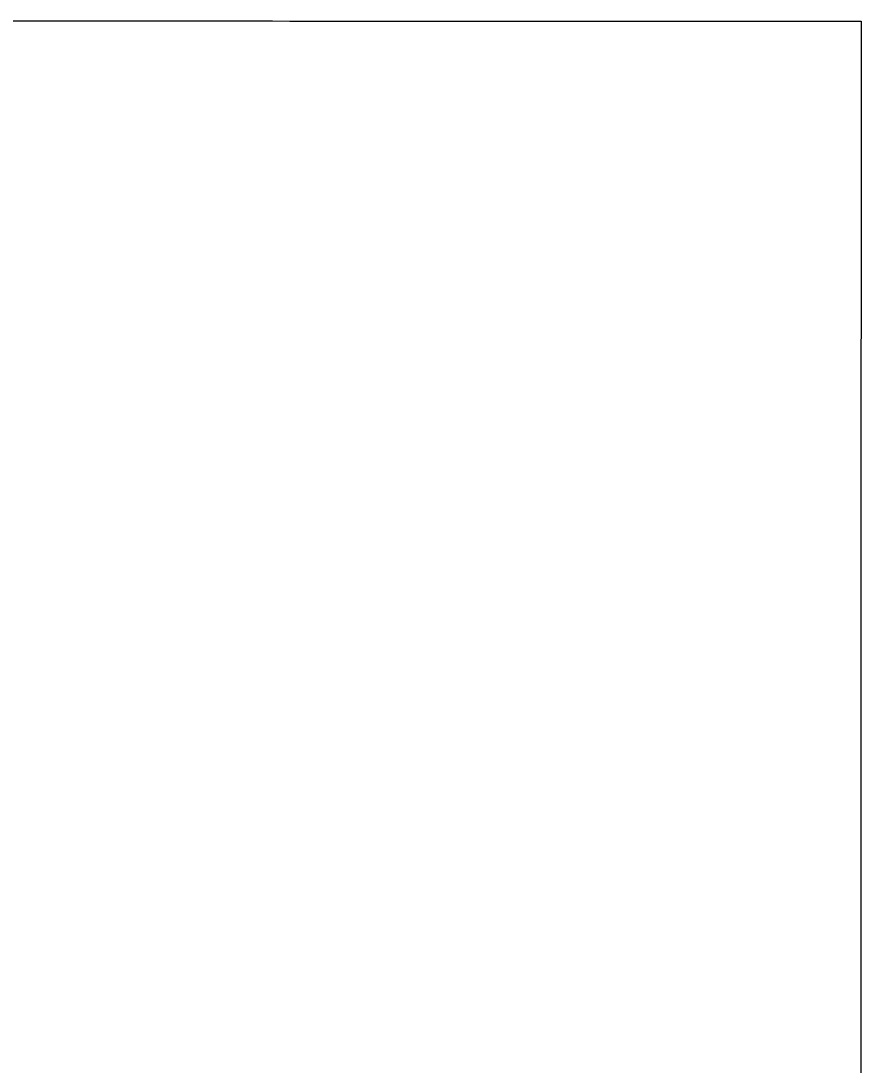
# Model space of a CAD drawing. Extents: x -7.3 to 34, y 0 to 22.
# Drawn here: x 2.38056 to 2.4016, y 0.91147 to 0.93762 of the extents above; entities that cross this region are included whole.
import ezdxf

# ---------------------------------------------------------------- set-up
doc = ezdxf.new("R2010")
doc.units = 0
doc.layers.add('SH_Text', color=7, linetype='Continuous')

msp = doc.modelspace()

# ---------------------------------------------------------------- linework, layer by layer
at = {"layer": 'SH_Text'}
for p, q in [((2.380064, 0.937621), (2.380981, 0.937621)), ((2.380981, 0.937621), (2.381897, 0.93762)), ((2.381897, 0.93762), (2.382811, 0.93762)), ((2.382811, 0.93762), (2.383267, 0.93762)), ((2.383267, 0.93762), (2.383722, 0.93762)), ((2.383722, 0.93762), (2.384176, 0.93762)), ((2.384176, 0.93762), (2.384628, 0.937619)), ((2.384628, 0.937619), (2.385078, 0.937619)), ((2.385078, 0.937619), (2.385527, 0.937619)), ((2.385527, 0.937619), (2.385973, 0.937619)), ((2.385973, 0.937619), (2.386417, 0.937619)), ((2.386417, 0.937619), (2.386859, 0.937619)), ((2.386859, 0.937619), (2.387298, 0.937618)), ((2.387298, 0.937618), (2.387734, 0.937618)), ((2.387734, 0.937618), (2.387951, 0.937618)), ((2.387951, 0.937618), (2.388167, 0.937618)), ((2.388167, 0.937618), (2.388383, 0.937618)), ((2.388383, 0.937618), (2.388597, 0.937618)), ((2.388597, 0.937618), (2.388811, 0.937618)), ((2.388811, 0.937618), (2.389024, 0.937618)), ((2.389024, 0.937618), (2.389235, 0.937618)), ((2.389235, 0.937618), (2.389446, 0.937618)), ((2.389446, 0.937618), (2.389656, 0.937618)), ((2.389656, 0.937618), (2.389865, 0.937617)), ((2.389865, 0.937617), (2.390073, 0.937617)), ((2.390073, 0.937617), (2.39028, 0.937617)), ((2.39028, 0.937617), (2.390486, 0.937617)), ((2.390486, 0.937617), (2.390691, 0.937617)), ((2.390691, 0.937617), (2.390894, 0.937617)), ((2.390894, 0.937617), (2.391097, 0.937617)), ((2.391097, 0.937617), (2.391298, 0.937617)), ((2.391298, 0.937617), (2.391499, 0.937617)), ((2.391499, 0.937617), (2.391698, 0.937617)), ((2.391698, 0.937617), (2.391895, 0.937617)), ((2.391895, 0.937617), (2.392092, 0.937617)), ((2.392092, 0.937617), (2.392287, 0.937617)), ((2.392287, 0.937617), (2.392481, 0.937617)), ((2.392481, 0.937617), (2.392674, 0.937616)), ((2.392674, 0.937616), (2.392865, 0.937616)), ((2.392865, 0.937616), (2.393055, 0.937616)), ((2.393055, 0.937616), (2.393243, 0.937616)), ((2.393243, 0.937616), (2.39343, 0.937616)), ((2.39343, 0.937616), (2.393616, 0.937616)), ((2.393616, 0.937616), (2.3938, 0.937616)), ((2.3938, 0.937616), (2.393983, 0.937616)), ((2.393983, 0.937616), (2.394164, 0.937616)), ((2.394164, 0.937616), (2.394343, 0.937616)), ((2.394343, 0.937616), (2.394521, 0.937616)), ((2.394521, 0.937616), (2.394697, 0.937616)), ((2.394697, 0.937616), (2.394872, 0.937616)), ((2.394872, 0.937616), (2.395045, 0.937616)), ((2.395045, 0.937616), (2.395217, 0.937615)), ((2.395217, 0.937615), (2.395386, 0.937615)), ((2.395386, 0.937615), (2.395554, 0.937615)), ((2.395554, 0.937615), (2.395721, 0.937615)), ((2.395721, 0.937615), (2.395885, 0.937615)), ((2.395885, 0.937615), (2.396048, 0.937615)), ((2.396048, 0.937615), (2.396209, 0.937615)), ((2.396209, 0.937615), (2.396368, 0.937615)), ((2.396368, 0.937615), (2.396525, 0.937615)), ((2.396525, 0.937615), (2.39668, 0.937615)), ((2.39668, 0.937615), (2.396833, 0.937615)), ((2.396833, 0.937615), (2.396985, 0.937615)), ((2.396985, 0.937615), (2.397134, 0.937615)), ((2.397134, 0.937615), (2.397281, 0.937615)), ((2.397281, 0.937615), (2.397427, 0.937615)), ((2.397427, 0.937615), (2.39757, 0.937615)), ((2.39757, 0.937615), (2.397711, 0.937615)), ((2.397711, 0.937615), (2.397851, 0.937615)), ((2.397851, 0.937615), (2.397988, 0.937614)), ((2.397988, 0.937614), (2.398123, 0.937614)), ((2.398123, 0.937614), (2.398255, 0.937614)), ((2.398255, 0.937614), (2.398386, 0.937614)), ((2.398386, 0.937614), (2.398514, 0.937614)), ((2.398514, 0.937614), (2.39864, 0.937614)), ((2.39864, 0.937614), (2.398764, 0.937614)), ((2.398764, 0.937614), (2.398886, 0.937614)), ((2.398886, 0.937614), (2.399005, 0.937614)), ((2.399005, 0.937614), (2.399122, 0.937614)), ((2.399122, 0.937614), (2.399236, 0.937614)), ((2.399236, 0.937614), (2.399349, 0.937614)), ((2.399349, 0.937614), (2.399458, 0.937614)), ((2.399458, 0.937614), (2.399566, 0.937614)), ((2.399566, 0.937614), (2.399671, 0.937614)), ((2.399671, 0.937614), (2.399773, 0.937614)), ((2.399773, 0.937614), (2.399873, 0.937614)), ((2.399873, 0.937614), (2.39997, 0.937614)), ((2.39997, 0.937614), (2.400065, 0.937614)), ((2.400065, 0.937614), (2.400157, 0.937614)), ((2.400157, 0.937614), (2.400247, 0.937614)), ((2.400247, 0.937614), (2.400334, 0.937614)), ((2.400334, 0.937614), (2.400418, 0.937614)), ((2.400418, 0.937614), (2.400499, 0.937614)), ((2.400499, 0.937614), (2.400578, 0.937614)), ((2.400578, 0.937614), (2.400655, 0.937613)), ((2.400655, 0.937613), (2.400728, 0.937613)), ((2.400728, 0.937613), (2.400799, 0.937613)), ((2.400799, 0.937613), (2.400866, 0.937613)), ((2.400866, 0.937613), (2.400931, 0.937613)), ((2.400931, 0.937613), (2.400993, 0.937613)), ((2.400993, 0.937613), (2.401053, 0.937613)), ((2.401053, 0.937613), (2.401109, 0.937613)), ((2.401109, 0.937613), (2.401163, 0.937613)), ((2.401163, 0.937613), (2.401213, 0.937613)), ((2.401213, 0.937613), (2.40126, 0.937613)), ((2.40126, 0.937613), (2.401305, 0.937613)), ((2.401305, 0.937613), (2.401346, 0.937613)), ((2.401346, 0.937613), (2.401385, 0.937613)), ((2.401385, 0.937613), (2.40142, 0.937613)), ((2.40142, 0.937613), (2.401437, 0.937613)), ((2.401437, 0.937613), (2.401452, 0.937613)), ((2.401452, 0.937613), (2.401467, 0.937613)), ((2.401467, 0.937613), (2.401482, 0.937613)), ((2.401482, 0.937613), (2.401495, 0.937613)), ((2.401495, 0.937613), (2.401508, 0.937613)), ((2.401508, 0.937613), (2.401519, 0.937613)), ((2.401519, 0.937613), (2.40153, 0.937613)), ((2.40153, 0.937613), (2.401541, 0.937613)), ((2.401541, 0.937613), (2.40155, 0.937613)), ((2.40155, 0.937613), (2.401559, 0.937613)), ((2.401559, 0.937613), (2.401566, 0.937613)), ((2.401566, 0.937613), (2.401573, 0.937613)), ((2.401573, 0.937613), (2.401579, 0.937613)), ((2.401579, 0.937613), (2.401585, 0.937613)), ((2.401585, 0.937613), (2.401589, 0.937613)), ((2.401589, 0.937613), (2.401593, 0.937613)), ((2.401593, 0.937613), (2.401596, 0.937613)), ((2.401596, 0.937613), (2.401598, 0.937613)), ((2.401598, 0.937613), (2.401599, 0.937613)), ((2.401599, 0.937613), (2.401599, 0.937613)), ((2.401599, 0.937613), (2.401599, 0.937612)), ((2.401599, 0.937612), (2.401599, 0.937611)), ((2.401599, 0.937611), (2.401599, 0.937608)), ((2.401599, 0.937608), (2.401599, 0.937604)), ((2.401599, 0.937604), (2.401599, 0.937599)), ((2.401599, 0.937599), (2.401599, 0.937592)), ((2.401599, 0.937592), (2.401599, 0.937585)), ((2.401599, 0.937585), (2.401599, 0.937577)), ((2.401599, 0.937577), (2.401599, 0.937567)), ((2.401599, 0.937567), (2.401599, 0.937557)), ((2.401599, 0.937557), (2.401599, 0.937545)), ((2.401599, 0.937545), (2.401599, 0.937532)), ((2.401599, 0.937532), (2.401599, 0.937518)), ((2.401599, 0.937518), (2.401599, 0.937503)), ((2.401599, 0.937503), (2.401599, 0.937487)), ((2.401599, 0.937487), (2.401599, 0.93747)), ((2.401599, 0.93747), (2.401599, 0.937452)), ((2.401599, 0.937452), (2.401599, 0.937433)), ((2.401599, 0.937433), (2.401599, 0.937412)), ((2.401599, 0.937412), (2.401599, 0.937391)), ((2.401599, 0.937391), (2.401599, 0.937369)), ((2.401599, 0.937369), (2.401599, 0.937345)), ((2.401599, 0.937345), (2.401599, 0.937321)), ((2.401599, 0.937321), (2.401599, 0.937295)), ((2.401599, 0.937295), (2.401599, 0.937268)), ((2.401599, 0.937268), (2.401599, 0.93724)), ((2.401599, 0.93724), (2.401599, 0.937212)), ((2.401599, 0.937212), (2.401599, 0.937182)), ((2.401599, 0.937182), (2.401599, 0.937151)), ((2.401599, 0.937151), (2.401599, 0.937119)), ((2.401599, 0.937119), (2.401599, 0.937086)), ((2.401599, 0.937086), (2.401599, 0.937052)), ((2.401599, 0.937052), (2.401599, 0.937017)), ((2.401599, 0.937017), (2.401599, 0.93698)), ((2.401599, 0.93698), (2.401599, 0.936943)), ((2.401599, 0.936943), (2.401599, 0.936905)), ((2.401599, 0.936905), (2.401599, 0.936866)), ((2.401599, 0.936866), (2.401599, 0.936825)), ((2.401599, 0.936825), (2.401599, 0.936784)), ((2.401599, 0.936784), (2.401599, 0.936742)), ((2.401599, 0.936742), (2.401599, 0.936698)), ((2.401599, 0.936698), (2.401599, 0.936654)), ((2.401599, 0.936654), (2.401599, 0.936609)), ((2.401599, 0.936609), (2.401599, 0.936562)), ((2.401599, 0.936562), (2.401599, 0.936515)), ((2.401599, 0.936515), (2.401599, 0.936466)), ((2.401599, 0.936466), (2.401599, 0.936417)), ((2.401599, 0.936417), (2.401599, 0.936366)), ((2.401599, 0.936366), (2.401599, 0.936315)), ((2.401599, 0.936315), (2.401599, 0.936262)), ((2.401599, 0.936262), (2.401599, 0.936208)), ((2.401599, 0.936208), (2.401599, 0.936154)), ((2.401599, 0.936154), (2.401599, 0.936098)), ((2.401599, 0.936098), (2.401599, 0.936042)), ((2.401599, 0.936042), (2.401599, 0.935984)), ((2.401599, 0.935984), (2.401599, 0.935926)), ((2.401599, 0.935926), (2.401599, 0.935866)), ((2.401599, 0.935866), (2.401599, 0.935805)), ((2.401599, 0.935805), (2.401599, 0.935744)), ((2.401599, 0.935744), (2.401599, 0.935681)), ((2.401599, 0.935681), (2.401599, 0.935618)), ((2.401599, 0.935618), (2.401599, 0.935553)), ((2.401599, 0.935553), (2.401599, 0.935488)), ((2.401599, 0.935488), (2.401599, 0.935421)), ((2.401599, 0.935421), (2.401599, 0.935354)), ((2.401599, 0.935354), (2.401599, 0.935286)), ((2.401599, 0.935286), (2.401599, 0.935216)), ((2.401599, 0.935146), (2.401598, 0.935074)), ((2.401598, 0.935074), (2.401598, 0.935002)), ((2.401598, 0.935002), (2.401598, 0.934929)), ((2.401599, 0.935216), (2.401599, 0.935146)), ((2.401598, 0.934929), (2.401598, 0.934855)), ((2.401598, 0.934855), (2.401598, 0.934779)), ((2.401598, 0.934779), (2.401598, 0.934703)), ((2.401598, 0.934703), (2.401598, 0.934626)), ((2.401598, 0.934626), (2.401598, 0.934548)), ((2.401598, 0.934548), (2.401598, 0.934469)), ((2.401598, 0.934469), (2.401598, 0.934389)), ((2.401598, 0.934389), (2.401598, 0.934308)), ((2.401598, 0.934308), (2.401598, 0.934226)), ((2.401598, 0.934226), (2.401598, 0.934143)), ((2.401598, 0.934143), (2.401598, 0.93406)), ((2.401598, 0.93406), (2.401598, 0.933975)), ((2.401598, 0.933975), (2.401598, 0.933889)), ((2.401598, 0.933889), (2.401598, 0.933803)), ((2.401598, 0.933803), (2.401598, 0.933715)), ((2.401598, 0.933715), (2.401598, 0.933627)), ((2.401598, 0.933627), (2.401598, 0.933537)), ((2.401598, 0.933537), (2.401598, 0.933447)), ((2.401598, 0.933447), (2.401598, 0.933356)), ((2.401598, 0.933356), (2.401598, 0.933263)), ((2.401598, 0.933263), (2.401598, 0.93317)), ((2.401598, 0.93317), (2.401598, 0.933076)), ((2.401598, 0.933076), (2.401598, 0.932981)), ((2.401598, 0.932981), (2.401598, 0.932886)), ((2.401598, 0.932886), (2.401598, 0.932789)), ((2.401598, 0.932789), (2.401598, 0.932691)), ((2.401598, 0.932691), (2.401598, 0.932592)), ((2.401598, 0.932493), (2.401597, 0.932392)), ((2.401597, 0.932392), (2.401597, 0.932291)), ((2.401598, 0.932592), (2.401598, 0.932493)), ((2.401597, 0.932291), (2.401597, 0.932189)), ((2.401597, 0.932189), (2.401597, 0.932086)), ((2.401597, 0.932086), (2.401597, 0.931982)), ((2.401597, 0.931982), (2.401597, 0.931877)), ((2.401597, 0.931877), (2.401597, 0.931771)), ((2.401597, 0.931771), (2.401597, 0.931664)), ((2.401597, 0.931664), (2.401597, 0.931557)), ((2.401597, 0.931557), (2.401597, 0.931448)), ((2.401597, 0.931448), (2.401597, 0.931339)), ((2.401597, 0.931339), (2.401597, 0.931228)), ((2.401597, 0.931228), (2.401597, 0.931117)), ((2.401597, 0.931117), (2.401597, 0.931005)), ((2.401597, 0.931005), (2.401597, 0.930892)), ((2.401597, 0.930892), (2.401597, 0.930779)), ((2.401597, 0.930779), (2.401597, 0.930664)), ((2.401597, 0.930664), (2.401597, 0.930548)), ((2.401597, 0.930548), (2.401597, 0.930432)), ((2.401597, 0.930432), (2.401597, 0.930315)), ((2.401597, 0.930315), (2.401597, 0.930196)), ((2.401597, 0.930196), (2.401597, 0.930077)), ((2.401597, 0.930077), (2.401597, 0.929958)), ((2.401597, 0.929958), (2.401597, 0.929837)), ((2.401597, 0.929837), (2.401597, 0.929715)), ((2.401597, 0.929715), (2.401596, 0.929593)), ((2.401596, 0.929593), (2.401596, 0.929469)), ((2.401596, 0.929469), (2.401596, 0.929345)), ((2.401596, 0.929345), (2.401596, 0.92922)), ((2.401596, 0.92922), (2.401596, 0.929094)), ((2.401596, 0.929094), (2.401596, 0.928968)), ((2.401596, 0.928968), (2.401596, 0.92884)), ((2.401596, 0.92884), (2.401596, 0.928712)), ((2.401596, 0.928712), (2.401596, 0.928582)), ((2.401596, 0.928582), (2.401596, 0.928452)), ((2.401596, 0.928452), (2.401596, 0.928321)), ((2.401596, 0.928321), (2.401596, 0.92819)), ((2.401596, 0.92819), (2.401596, 0.928057)), ((2.401596, 0.928057), (2.401596, 0.927924)), ((2.401596, 0.927924), (2.401596, 0.927789)), ((2.401596, 0.927789), (2.401596, 0.927654)), ((2.401596, 0.927654), (2.401596, 0.927518)), ((2.401596, 0.927518), (2.401596, 0.927382)), ((2.401596, 0.927382), (2.401596, 0.927244)), ((2.401596, 0.927244), (2.401596, 0.927106)), ((2.401596, 0.927106), (2.401595, 0.926967)), ((2.401595, 0.926967), (2.401595, 0.926827)), ((2.401595, 0.926827), (2.401595, 0.926686)), ((2.401595, 0.926686), (2.401595, 0.926544)), ((2.401595, 0.926544), (2.401595, 0.926402)), ((2.401595, 0.926402), (2.401595, 0.926259)), ((2.401595, 0.926259), (2.401595, 0.926115)), ((2.401595, 0.926115), (2.401595, 0.92597)), ((2.401595, 0.92597), (2.401595, 0.925824)), ((2.401595, 0.925824), (2.401595, 0.925678)), ((2.401595, 0.925678), (2.401595, 0.92553)), ((2.401595, 0.92553), (2.401595, 0.925382)), ((2.401595, 0.925382), (2.401595, 0.925234)), ((2.401595, 0.925234), (2.401595, 0.925084)), ((2.401595, 0.925084), (2.401595, 0.924934)), ((2.401595, 0.924934), (2.401595, 0.924782)), ((2.401595, 0.924782), (2.401595, 0.92463)), ((2.401595, 0.92463), (2.401595, 0.924478)), ((2.401595, 0.924324), (2.401594, 0.92417)), ((2.401595, 0.924478), (2.401595, 0.924324)), ((2.401594, 0.92417), (2.401594, 0.923859)), ((2.401594, 0.923859), (2.401594, 0.923545)), ((2.401594, 0.923545), (2.401594, 0.923228)), ((2.401594, 0.923228), (2.401594, 0.922908)), ((2.401594, 0.922908), (2.401594, 0.922584)), ((2.401594, 0.922584), (2.401594, 0.922258)), ((2.401594, 0.922258), (2.401594, 0.921929)), ((2.401594, 0.921929), (2.401594, 0.921597)), ((2.401594, 0.921597), (2.401593, 0.921262)), ((2.401593, 0.921262), (2.401593, 0.920924)), ((2.401593, 0.920924), (2.401593, 0.920582)), ((2.401593, 0.920582), (2.401593, 0.920239)), ((2.401593, 0.920239), (2.401593, 0.919892)), ((2.401593, 0.919892), (2.401593, 0.919542)), ((2.401593, 0.919542), (2.401593, 0.919189)), ((2.401593, 0.919189), (2.401592, 0.918834)), ((2.401592, 0.918834), (2.401592, 0.918475)), ((2.401592, 0.918475), (2.401592, 0.918114)), ((2.401592, 0.918114), (2.401592, 0.91775)), ((2.401592, 0.91775), (2.401592, 0.917383)), ((2.401592, 0.917383), (2.401592, 0.917014)), ((2.401592, 0.917014), (2.401592, 0.916641)), ((2.401592, 0.916641), (2.401592, 0.916266)), ((2.401592, 0.916266), (2.401591, 0.915888)), ((2.401591, 0.915888), (2.401591, 0.915508)), ((2.401591, 0.915508), (2.401591, 0.915125)), ((2.401591, 0.915125), (2.401591, 0.914739)), ((2.401591, 0.914739), (2.401591, 0.91435)), ((2.401591, 0.91435), (2.401591, 0.913959)), ((2.401591, 0.913959), (2.401591, 0.913565)), ((2.401591, 0.913565), (2.40159, 0.913169)), ((2.40159, 0.913169), (2.40159, 0.91277)), ((2.40159, 0.91277), (2.40159, 0.912368)), ((2.40159, 0.912368), (2.40159, 0.911964)), ((2.40159, 0.911964), (2.40159, 0.911557)), ((2.40159, 0.911557), (2.40159, 0.911148))]:
    msp.add_line(p, q, dxfattribs=at)
msp.add_lwpolyline([(2.380064, 0.937621), (2.380981, 0.937621), (2.381897, 0.93762), (2.382811, 0.93762), (2.383267, 0.93762), (2.383722, 0.93762), (2.384176, 0.93762), (2.384628, 0.937619), (2.385078, 0.937619), (2.385527, 0.937619), (2.385973, 0.937619), (2.386417, 0.937619), (2.386859, 0.937619), (2.387298, 0.937618), (2.387734, 0.937618), (2.387951, 0.937618), (2.388167, 0.937618), (2.388383, 0.937618), (2.388597, 0.937618), (2.388811, 0.937618), (2.389024, 0.937618), (2.389235, 0.937618), (2.389446, 0.937618), (2.389656, 0.937618), (2.389865, 0.937617), (2.390073, 0.937617), (2.39028, 0.937617), (2.390486, 0.937617), (2.390691, 0.937617), (2.390894, 0.937617), (2.391097, 0.937617), (2.391298, 0.937617), (2.391499, 0.937617), (2.391698, 0.937617), (2.391895, 0.937617), (2.392092, 0.937617), (2.392287, 0.937617), (2.392481, 0.937617), (2.392674, 0.937616), (2.392865, 0.937616), (2.393055, 0.937616), (2.393243, 0.937616), (2.39343, 0.937616), (2.393616, 0.937616), (2.3938, 0.937616), (2.393983, 0.937616), (2.394164, 0.937616), (2.394343, 0.937616), (2.394521, 0.937616), (2.394697, 0.937616), (2.394872, 0.937616), (2.395045, 0.937616), (2.395217, 0.937615), (2.395386, 0.937615), (2.395554, 0.937615), (2.395721, 0.937615), (2.395885, 0.937615), (2.396048, 0.937615), (2.396209, 0.937615), (2.396368, 0.937615), (2.396525, 0.937615), (2.39668, 0.937615), (2.396833, 0.937615), (2.396985, 0.937615), (2.397134, 0.937615), (2.397281, 0.937615), (2.397427, 0.937615), (2.39757, 0.937615), (2.397711, 0.937615), (2.397851, 0.937615), (2.397988, 0.937614), (2.398123, 0.937614), (2.398255, 0.937614), (2.398386, 0.937614), (2.398514, 0.937614), (2.39864, 0.937614), (2.398764, 0.937614), (2.398886, 0.937614), (2.399005, 0.937614), (2.399122, 0.937614), (2.399236, 0.937614), (2.399349, 0.937614), (2.399458, 0.937614), (2.399566, 0.937614), (2.399671, 0.937614), (2.399773, 0.937614), (2.399873, 0.937614), (2.39997, 0.937614), (2.400065, 0.937614), (2.400157, 0.937614), (2.400247, 0.937614), (2.400334, 0.937614), (2.400418, 0.937614), (2.400499, 0.937614), (2.400578, 0.937614), (2.400655, 0.937613), (2.400728, 0.937613), (2.400799, 0.937613), (2.400866, 0.937613), (2.400931, 0.937613), (2.400993, 0.937613), (2.401053, 0.937613), (2.401109, 0.937613), (2.401163, 0.937613), (2.401213, 0.937613), (2.40126, 0.937613), (2.401305, 0.937613), (2.401346, 0.937613), (2.401385, 0.937613), (2.40142, 0.937613), (2.401437, 0.937613), (2.401452, 0.937613), (2.401467, 0.937613), (2.401482, 0.937613), (2.401495, 0.937613), (2.401508, 0.937613), (2.401519, 0.937613), (2.40153, 0.937613), (2.401541, 0.937613), (2.40155, 0.937613), (2.401559, 0.937613), (2.401566, 0.937613), (2.401573, 0.937613), (2.401579, 0.937613), (2.401585, 0.937613), (2.401589, 0.937613), (2.401593, 0.937613), (2.401596, 0.937613), (2.401598, 0.937613), (2.401599, 0.937613), (2.401599, 0.937613), (2.401599, 0.937612), (2.401599, 0.937611), (2.401599, 0.937608), (2.401599, 0.937604), (2.401599, 0.937599), (2.401599, 0.937592), (2.401599, 0.937585), (2.401599, 0.937577), (2.401599, 0.937567), (2.401599, 0.937557), (2.401599, 0.937545), (2.401599, 0.937532), (2.401599, 0.937518), (2.401599, 0.937503), (2.401599, 0.937487), (2.401599, 0.93747), (2.401599, 0.937452), (2.401599, 0.937433), (2.401599, 0.937412), (2.401599, 0.937391), (2.401599, 0.937369), (2.401599, 0.937345), (2.401599, 0.937321), (2.401599, 0.937295), (2.401599, 0.937268), (2.401599, 0.93724), (2.401599, 0.937212), (2.401599, 0.937182), (2.401599, 0.937151), (2.401599, 0.937119), (2.401599, 0.937086), (2.401599, 0.937052), (2.401599, 0.937017), (2.401599, 0.93698), (2.401599, 0.936943), (2.401599, 0.936905), (2.401599, 0.936866), (2.401599, 0.936825), (2.401599, 0.936784), (2.401599, 0.936742), (2.401599, 0.936698), (2.401599, 0.936654), (2.401599, 0.936609), (2.401599, 0.936562), (2.401599, 0.936515), (2.401599, 0.936466), (2.401599, 0.936417), (2.401599, 0.936366), (2.401599, 0.936315), (2.401599, 0.936262), (2.401599, 0.936208), (2.401599, 0.936154), (2.401599, 0.936098), (2.401599, 0.936042), (2.401599, 0.935984), (2.401599, 0.935926), (2.401599, 0.935866), (2.401599, 0.935805), (2.401599, 0.935744), (2.401599, 0.935681), (2.401599, 0.935618), (2.401599, 0.935553), (2.401599, 0.935488), (2.401599, 0.935421), (2.401599, 0.935354), (2.401599, 0.935286), (2.401599, 0.935216), (2.401599, 0.935146), (2.401598, 0.935074), (2.401598, 0.935002), (2.401598, 0.934929), (2.401598, 0.934855), (2.401598, 0.934779), (2.401598, 0.934703), (2.401598, 0.934626), (2.401598, 0.934548), (2.401598, 0.934469), (2.401598, 0.934389), (2.401598, 0.934308), (2.401598, 0.934226), (2.401598, 0.934143), (2.401598, 0.93406), (2.401598, 0.933975), (2.401598, 0.933889), (2.401598, 0.933803), (2.401598, 0.933715), (2.401598, 0.933627), (2.401598, 0.933537), (2.401598, 0.933447), (2.401598, 0.933356), (2.401598, 0.933263), (2.401598, 0.93317), (2.401598, 0.933076), (2.401598, 0.932981), (2.401598, 0.932886), (2.401598, 0.932789), (2.401598, 0.932691), (2.401598, 0.932592), (2.401598, 0.932493), (2.401597, 0.932392), (2.401597, 0.932291), (2.401597, 0.932189), (2.401597, 0.932086), (2.401597, 0.931982), (2.401597, 0.931877), (2.401597, 0.931771), (2.401597, 0.931664), (2.401597, 0.931557), (2.401597, 0.931448), (2.401597, 0.931339), (2.401597, 0.931228), (2.401597, 0.931117), (2.401597, 0.931005), (2.401597, 0.930892), (2.401597, 0.930779), (2.401597, 0.930664), (2.401597, 0.930548), (2.401597, 0.930432), (2.401597, 0.930315), (2.401597, 0.930196), (2.401597, 0.930077), (2.401597, 0.929958), (2.401597, 0.929837), (2.401597, 0.929715), (2.401596, 0.929593), (2.401596, 0.929469), (2.401596, 0.929345), (2.401596, 0.92922), (2.401596, 0.929094), (2.401596, 0.928968), (2.401596, 0.92884), (2.401596, 0.928712), (2.401596, 0.928582), (2.401596, 0.928452), (2.401596, 0.928321), (2.401596, 0.92819), (2.401596, 0.928057), (2.401596, 0.927924), (2.401596, 0.927789), (2.401596, 0.927654), (2.401596, 0.927518), (2.401596, 0.927382), (2.401596, 0.927244), (2.401596, 0.927106), (2.401595, 0.926967), (2.401595, 0.926827), (2.401595, 0.926686), (2.401595, 0.926544), (2.401595, 0.926402), (2.401595, 0.926259), (2.401595, 0.926115), (2.401595, 0.92597), (2.401595, 0.925824), (2.401595, 0.925678), (2.401595, 0.92553), (2.401595, 0.925382), (2.401595, 0.925234), (2.401595, 0.925084), (2.401595, 0.924934), (2.401595, 0.924782), (2.401595, 0.92463), (2.401595, 0.924478), (2.401595, 0.924324), (2.401594, 0.92417), (2.401594, 0.923859), (2.401594, 0.923545), (2.401594, 0.923228), (2.401594, 0.922908), (2.401594, 0.922584), (2.401594, 0.922258), (2.401594, 0.921929), (2.401594, 0.921597), (2.401593, 0.921262), (2.401593, 0.920924), (2.401593, 0.920582), (2.401593, 0.920239), (2.401593, 0.919892), (2.401593, 0.919542), (2.401593, 0.919189), (2.401592, 0.918834), (2.401592, 0.918475), (2.401592, 0.918114), (2.401592, 0.91775), (2.401592, 0.917383), (2.401592, 0.917014), (2.401592, 0.916641), (2.401592, 0.916266), (2.401591, 0.915888), (2.401591, 0.915508), (2.401591, 0.915125), (2.401591, 0.914739), (2.401591, 0.91435), (2.401591, 0.913959), (2.401591, 0.913565), (2.40159, 0.913169), (2.40159, 0.91277), (2.40159, 0.912368), (2.40159, 0.911964), (2.40159, 0.911557), (2.40159, 0.911148)], dxfattribs=at)

doc.saveas('drawing.dxf')
